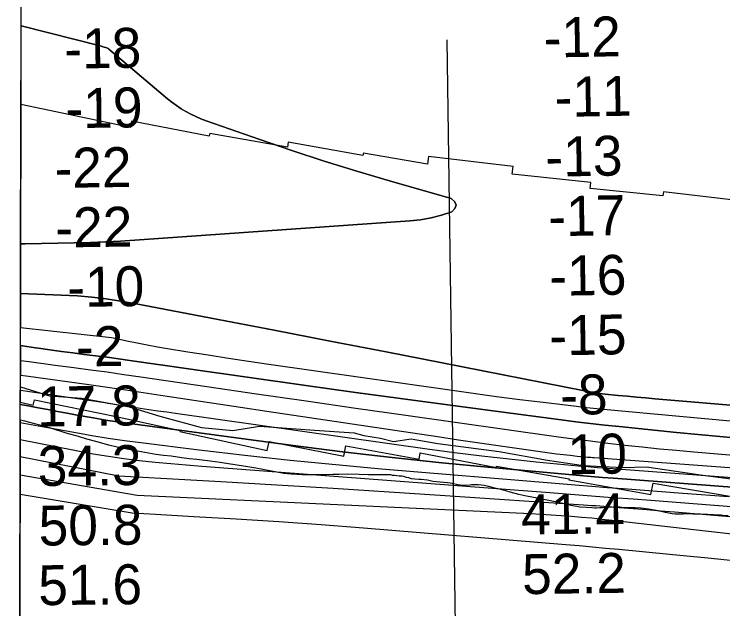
# Model space of a CAD drawing. Extents: x 3192986 to 3230865, y 867483 to 892886.
# Drawn here: x 3197187 to 3198376, y 876983 to 877980 of the extents above; entities that cross this region are included whole.
import ezdxf

# ---------------------------------------------------------------- set-up
doc = ezdxf.new("R2010")
doc.units = 0
for name, color, linetype in [('V-GRID-FRAM', 7, 'Continuous'), ('V-RIVR-EDGE', 7, 'Continuous'), ('V-RIVR-RANG', 7, 'Continuous'), ('V-RRAP-RVMT', 7, 'Continuous'), ('V-SITE-VEGE', 7, 'Continuous'), ('V-TOPO-DPTH', 7, 'Continuous'), ('V-TOPO-MAJR', 7, 'Continuous'), ('V-TOPO-MINR', 7, 'Continuous'), ('V-TOPO-WATR', 7, 'Continuous')]:
    doc.layers.add(name, color=color, linetype=linetype)

msp = doc.modelspace()

# ---------------------------------------------------------------- linework, layer by layer
at = {"layer": 'V-GRID-FRAM'}
msp.add_lwpolyline([(3197186.7, 872920.9), (3197229, 891108.8)], dxfattribs=at)
at = {"layer": 'V-RIVR-EDGE'}
msp.add_lwpolyline([(3197197, 877355.1), (3197245.7, 877339.6), (3197300, 877336.2), (3197379.6, 877321.2), (3197431.1, 877305.8), (3197501.1, 877286.5), (3197553.6, 877281.6), (3197598.4, 877288.7), (3197690.9, 877282.3), (3197757.2, 877277.8), (3197773.4, 877273.5), (3197801.5, 877268.6), (3197823.4, 877263.3), (3197853, 877268), (3197897.8, 877259.8), (3198000.8, 877246.2), (3198081.8, 877231.7), (3198142.4, 877223), (3198208.6, 877219.9), (3198248.2, 877220.8), (3198342.6, 877206.7), (3198477.1, 877189.2)], dxfattribs=at)
at = {"layer": 'V-RIVR-RANG'}
msp.add_line((3197928.1, 876917.5), (3197913.8, 877937.4), dxfattribs=at)
at = {"layer": 'V-RRAP-RVMT'}
for p, q in [((3197198.1, 877828.7), (3197196.9, 877329.4)), ((3197381.8, 877790), (3197198.1, 877828.7)), ((3197383.8, 877800.6), (3197381.8, 877790)), ((3197514, 877775.8), (3197383.8, 877800.6)), ((3197514.9, 877780.3), (3197514, 877775.8)), ((3197645.4, 877757), (3197514.9, 877780.3)), ((3197646.9, 877765.4), (3197645.4, 877757)), ((3197772.2, 877743), (3197646.9, 877765.4)), ((3197772.9, 877747.1), (3197772.2, 877743)), ((3197880.8, 877728.8), (3197772.9, 877747.1)), ((3197882.4, 877741.2), (3197880.8, 877728.8)), ((3198024.2, 877724.8), (3197882.4, 877741.2)), ((3198022.8, 877711.6), (3198024.2, 877724.8)), ((3198154.6, 877698), (3198022.8, 877711.6)), ((3198153.7, 877687.6), (3198154.6, 877698)), ((3198275.6, 877675.5), (3198153.7, 877687.6)), ((3198276.5, 877682.3), (3198275.6, 877675.5)), ((3198415.7, 877665.5), (3198276.5, 877682.3)), ((3197196.9, 877329.4), (3197218.4, 877324.4)), ((3197218.4, 877324.4), (3197220.6, 877333)), ((3197220.6, 877333), (3197357.7, 877305.4)), ((3197357.7, 877305.4), (3197465.3, 877281.8)), ((3197465.3, 877281.8), (3197465, 877280.1)), ((3197465, 877280.1), (3197611.3, 877248.4)), ((3197611.3, 877248.4), (3197614.6, 877263)), ((3197614.6, 877263), (3197740.3, 877238.9)), ((3197740.3, 877238.9), (3197743.3, 877255.8)), ((3197743.3, 877255.8), (3197866.4, 877233.4)), ((3197866.4, 877233.4), (3197868.3, 877244)), ((3197868.3, 877244), (3197996.2, 877219.7)), ((3197996.2, 877219.7), (3197996.6, 877221.8)), ((3197996.6, 877221.8), (3198118.2, 877200.8)), ((3198118.2, 877200.8), (3198117.9, 877199.1)), ((3198117.9, 877199.1), (3198255.4, 877174.3)), ((3198255.4, 877174.3), (3198259.2, 877193.5)), ((3198259.2, 877193.5), (3198388.1, 877171.8))]:
    msp.add_line(p, q, dxfattribs=at)
at = {"layer": 'V-SITE-VEGE'}
for p, q in [((3197196.8, 877299), (3197190.2, 874440.2)), ((3197204.6, 877297.4), (3197196.8, 877299)), ((3197229.8, 877290.9), (3197204.6, 877297.4)), ((3197248, 877285.5), (3197229.8, 877290.9)), ((3197273.7, 877277.5), (3197248, 877285.5)), ((3197294.4, 877271.6), (3197273.7, 877277.5)), ((3197308.9, 877267.3), (3197294.4, 877271.6)), ((3197323.8, 877263), (3197308.9, 877267.3)), ((3197345.3, 877257.3), (3197323.8, 877263)), ((3197359.8, 877254), (3197345.3, 877257.3)), ((3197373.7, 877251), (3197359.8, 877254)), ((3197393.7, 877247.1), (3197373.7, 877251)), ((3197406, 877244.8), (3197393.7, 877247.1)), ((3197424.5, 877241.7), (3197406, 877244.8)), ((3197437.2, 877239.9), (3197424.5, 877241.7)), ((3197450, 877238.4), (3197437.2, 877239.9)), ((3197468.3, 877236), (3197450, 877238.4)), ((3197480.3, 877234.3), (3197468.3, 877236)), ((3197493.5, 877233), (3197480.3, 877234.3)), ((3197515.8, 877230.3), (3197493.5, 877233)), ((3197532.6, 877228), (3197515.8, 877230.3)), ((3197550.1, 877225.4), (3197532.6, 877228)), ((3197575.8, 877221.4), (3197550.1, 877225.4)), ((3197592.1, 877218.6), (3197575.8, 877221.4)), ((3197639.6, 877209.6), (3197592.1, 877218.6)), ((3197651.8, 877208.3), (3197639.6, 877209.6)), ((3197669.9, 877207.5), (3197651.8, 877208.3)), ((3197681.6, 877207.2), (3197669.9, 877207.5)), ((3197693.7, 877207.3), (3197681.6, 877207.2)), ((3197710.5, 877207.4), (3197693.7, 877207.3)), ((3197721.5, 877208), (3197710.5, 877207.4)), ((3197731.8, 877208), (3197721.5, 877208)), ((3197746.9, 877208.5), (3197731.8, 877208)), ((3197765.7, 877208.1), (3197746.9, 877208.5)), ((3197781.5, 877207.5), (3197765.7, 877208.1)), ((3197809.8, 877207.5), (3197781.5, 877207.5)), ((3197818.8, 877207.2), (3197809.8, 877207.5)), ((3197822, 877206.2), (3197818.8, 877207.2)), ((3197825.4, 877206.1), (3197822, 877206.2)), ((3197832.9, 877205.3), (3197825.4, 877206.1)), ((3197837.3, 877205.1), (3197832.9, 877205.3)), ((3197840.8, 877204.5), (3197837.3, 877205.1)), ((3197845.4, 877203.1), (3197840.8, 877204.5)), ((3197849.3, 877202.1), (3197845.4, 877203.1)), ((3197853.5, 877200.7), (3197849.3, 877202.1)), ((3197859.4, 877200.1), (3197853.5, 877200.7)), ((3197865.9, 877199.7), (3197859.4, 877200.1)), ((3197869.9, 877199.6), (3197865.9, 877199.7)), ((3197880.4, 877198.6), (3197869.9, 877199.6)), ((3197889.3, 877196.4), (3197880.4, 877198.6)), ((3197914, 877194.1), (3197889.3, 877196.4)), ((3197918.7, 877193.3), (3197914, 877194.1)), ((3197921.7, 877192.5), (3197918.7, 877193.3)), ((3197931.6, 877190.5), (3197921.7, 877192.5)), ((3197939.1, 877189.5), (3197931.6, 877190.5)), ((3197951.4, 877190), (3197939.1, 877189.5)), ((3197954.5, 877190.4), (3197951.4, 877190)), ((3197961.5, 877190.6), (3197954.5, 877190.4)), ((3197965.6, 877190.4), (3197961.5, 877190.6)), ((3197975.7, 877189.3), (3197965.6, 877190.4)), ((3197982.8, 877187.9), (3197975.7, 877189.3)), ((3197995.7, 877184.5), (3197982.8, 877187.9)), ((3198001.8, 877183.1), (3197995.7, 877184.5)), ((3198007.5, 877181.5), (3198001.8, 877183.1)), ((3198012.1, 877180.5), (3198007.5, 877181.5)), ((3198019.4, 877178.3), (3198012.1, 877180.5)), ((3198034, 877174.3), (3198019.4, 877178.3)), ((3198043.7, 877172.1), (3198034, 877174.3)), ((3198058.3, 877169.4), (3198043.7, 877172.1)), ((3198062.7, 877168.8), (3198058.3, 877169.4)), ((3198068.8, 877167.2), (3198062.7, 877168.8)), ((3198078.3, 877165.6), (3198068.8, 877167.2)), ((3198081.7, 877164.6), (3198078.3, 877165.6)), ((3198118.4, 877156.8), (3198081.7, 877164.6)), ((3198122, 877155.7), (3198118.4, 877156.8)), ((3198127.5, 877154.7), (3198122, 877155.7)), ((3198131.1, 877154.3), (3198127.5, 877154.7)), ((3198136.2, 877153.3), (3198131.1, 877154.3)), ((3198147.5, 877152.3), (3198136.2, 877153.3)), ((3198156.6, 877151.9), (3198147.5, 877152.3)), ((3198161.3, 877151.4), (3198156.6, 877151.9)), ((3198164.5, 877151.4), (3198161.3, 877151.4)), ((3198170, 877151.8), (3198164.5, 877151.4)), ((3198174.2, 877151.8), (3198170, 877151.8)), ((3198192.4, 877153.3), (3198174.2, 877151.8)), ((3198197, 877153.3), (3198192.4, 877153.3)), ((3198200.1, 877153.5), (3198197, 877153.3)), ((3198206.9, 877152.5), (3198200.1, 877153.5)), ((3198210.8, 877152), (3198206.9, 877152.5)), ((3198229.2, 877151.8), (3198210.8, 877152)), ((3198238.5, 877151.3), (3198229.2, 877151.8)), ((3198251.6, 877149.5), (3198238.5, 877151.3)), ((3198268, 877146.7), (3198251.6, 877149.5)), ((3198279.4, 877144.3), (3198268, 877146.7)), ((3198283, 877143.3), (3198279.4, 877144.3)), ((3198291.1, 877141.8), (3198283, 877143.3)), ((3198296.4, 877141.6), (3198291.1, 877141.8)), ((3198309.5, 877141.6), (3198296.4, 877141.6)), ((3198315.2, 877141.8), (3198309.5, 877141.6)), ((3198321.8, 877141.7), (3198315.2, 877141.8)), ((3198326.1, 877141.5), (3198321.8, 877141.7)), ((3198339, 877141.5), (3198326.1, 877141.5)), ((3198350.9, 877140.6), (3198339, 877141.5)), ((3198360.7, 877140.2), (3198350.9, 877140.6)), ((3198367.5, 877139.6), (3198360.7, 877140.2)), ((3198372.8, 877139.4), (3198367.5, 877139.6)), ((3198376.2, 877138.9), (3198372.8, 877139.4)), ((3198385.5, 877138.5), (3198376.2, 877138.9))]:
    msp.add_line(p, q, dxfattribs=at)
at = {"layer": 'V-TOPO-DPTH'}
for points in [[(3197197.3, 877511.8), (3197197.5, 877594.7), (3197205, 877594.8), (3197314.6, 877597.2), (3197327.3, 877597.6), (3197340, 877598.1), (3197352.7, 877598.8), (3197365.4, 877599.6), (3197850.8, 877633.4), (3197868.8, 877635.4), (3197886.5, 877638.4), (3197904, 877643), (3197921.2, 877648.5), (3197926.7, 877654.3), (3197928.9, 877660), (3197926.3, 877665.6), (3197920.3, 877671), (3197816.6, 877700.5), (3197761.8, 877716.7), (3197707.3, 877733.5), (3197653, 877751.3), (3197599, 877769.8), (3197509, 877801.5), (3197500.2, 877804.9), (3197491.6, 877808.5), (3197483.1, 877812.6), (3197474.8, 877816.9), (3197466.8, 877821.7), (3197458.9, 877826.8), (3197451.4, 877832.4), (3197444, 877838.3), (3197345.8, 877921.7), (3197345.4, 877922), (3197343.4, 877923.4), (3197342.4, 877923.7), (3197338, 877925), (3197335.7, 877925.7), (3197333.3, 877926.3), (3197198.4, 877960.5), (3197198.8, 878149.1)], [(3197197.5, 877594.7), (3197198.4, 877960.5), (3197333.3, 877926.3), (3197335.7, 877925.7), (3197338, 877925), (3197342.4, 877923.7), (3197343.4, 877923.4), (3197345.4, 877922), (3197345.8, 877921.7), (3197444, 877838.3), (3197451.4, 877832.4), (3197458.9, 877826.8), (3197466.8, 877821.7), (3197474.8, 877816.9), (3197483.1, 877812.6), (3197491.6, 877808.5), (3197500.2, 877804.9), (3197509, 877801.5), (3197599, 877769.8), (3197653, 877751.3), (3197707.3, 877733.5), (3197761.8, 877716.7), (3197816.6, 877700.5), (3197920.3, 877671), (3197926.3, 877665.6), (3197928.9, 877660), (3197926.7, 877654.3), (3197921.2, 877648.5), (3197904, 877643), (3197886.5, 877638.4), (3197868.8, 877635.4), (3197850.8, 877633.4), (3197365.4, 877599.6), (3197352.7, 877598.8), (3197340, 877598.1), (3197327.3, 877597.6), (3197314.6, 877597.2), (3197205, 877594.8), (3197197.5, 877594.7)], [(3197197.1, 877424.1), (3197197.3, 877511.8), (3197293.2, 877507.8), (3197317.2, 877505.4), (3197341.1, 877502.4), (3197364.9, 877498.7), (3197388.7, 877494.6), (3197529.3, 877467.8), (3197623.3, 877449.8), (3197717.3, 877431.7), (3197811.2, 877413.5), (3197905.2, 877395.1), (3198144.3, 877348.1), (3198148.6, 877347.2), (3198152.9, 877346.4), (3198157.2, 877345.6), (3198161.5, 877344.9), (3198165.9, 877344.2), (3198170.2, 877343.6), (3198174.6, 877343.1), (3198178.9, 877342.6), (3198200.8, 877340.5), (3198216.1, 877339.1), (3198231.5, 877337.7), (3198246.8, 877336.4), (3198262.1, 877335), (3198737.2, 877294.9)], [(3198737.2, 877294.9), (3198262.1, 877335), (3198246.8, 877336.4), (3198231.5, 877337.7), (3198216.1, 877339.1), (3198200.8, 877340.5), (3198178.9, 877342.6), (3198174.6, 877343.1), (3198170.2, 877343.6), (3198165.9, 877344.2), (3198161.5, 877344.9), (3198157.2, 877345.6), (3198152.9, 877346.4), (3198148.6, 877347.2), (3198144.3, 877348.1), (3197905.2, 877395.1), (3197811.2, 877413.5), (3197717.3, 877431.7), (3197623.3, 877449.8), (3197529.3, 877467.8), (3197388.7, 877494.6), (3197364.9, 877498.7), (3197341.1, 877502.4), (3197317.2, 877505.4), (3197293.2, 877507.8), (3197197.3, 877511.8)], [(3198443.7, 877264.9), (3198371.2, 877271.5), (3198298.7, 877278.5), (3198202.5, 877288.3), (3198178.1, 877290.9), (3198153.8, 877293.6), (3198129.5, 877296.5), (3198105.2, 877299.5), (3197994.5, 877314), (3197914.8, 877324.5), (3197835.2, 877335.2), (3197755.6, 877346.2), (3197676.1, 877357.3), (3197380.8, 877399.2), (3197361.7, 877401.9), (3197342.6, 877404.5), (3197323.4, 877407), (3197304.3, 877409.5), (3197285.1, 877412), (3197266, 877414.5), (3197246.8, 877417.1), (3197227.7, 877419.8), (3197222.5, 877420.5), (3197200.8, 877423.6), (3197197.1, 877424.1), (3197197, 877374.4)], [(3198443.7, 877264.9), (3198371.2, 877271.5), (3198298.7, 877278.5), (3198202.5, 877288.3), (3198178.1, 877290.9), (3198153.8, 877293.6), (3198129.5, 877296.5), (3198105.2, 877299.5), (3197994.5, 877314), (3197914.8, 877324.5), (3197835.2, 877335.2), (3197755.6, 877346.2), (3197676.1, 877357.3), (3197380.8, 877399.2), (3197361.7, 877401.9), (3197342.6, 877404.5), (3197323.4, 877407), (3197304.3, 877409.5), (3197285.1, 877412), (3197266, 877414.5), (3197246.8, 877417.1), (3197227.7, 877419.8), (3197222.5, 877420.5), (3197200.8, 877423.6), (3197197.1, 877424.1)], [(3198399.5, 877186.1), (3198193, 877201.5), (3198174.1, 877203), (3198155.3, 877204.5), (3198136.4, 877206.1), (3198117.6, 877207.7), (3197988.2, 877219.4), (3197904.8, 877227.4), (3197821.4, 877236.2), (3197738.1, 877246.1), (3197654.9, 877256.7), (3197368.7, 877295), (3197356.4, 877296.7), (3197344, 877298.6), (3197331.7, 877300.6), (3197319.4, 877302.8), (3197292.3, 877307.6), (3197275.9, 877310.6), (3197259.5, 877313.7), (3197243.1, 877316.8), (3197226.7, 877319.9), (3197210.2, 877323), (3197196.9, 877325.5), (3197197, 877374.4)], [(3197197, 877374.4), (3197206.7, 877373.2), (3197312.1, 877358.9), (3197327.7, 877356.7), (3197343.2, 877354.5), (3197358.7, 877352.3), (3197374.3, 877349.9), (3197432.5, 877341.1), (3197477.1, 877334.3), (3197521.7, 877327.5), (3197566.4, 877320.8), (3197611, 877314.1), (3197897.3, 877271.4), (3197932.5, 877266.2), (3197967.7, 877261), (3198002.9, 877256), (3198038.1, 877251), (3198085.6, 877244.3), (3198097.1, 877242.8), (3198108.6, 877241.4), (3198120.1, 877240.1), (3198131.7, 877238.9), (3198149.3, 877237.2), (3198152, 877237), (3198154.7, 877236.7), (3198157.5, 877236.5), (3198160.2, 877236.3), (3198728.5, 877194.2)], [(3197197, 877374.4), (3197206.7, 877373.2), (3197312.1, 877358.9), (3197327.7, 877356.7), (3197343.2, 877354.5), (3197358.7, 877352.3), (3197374.3, 877349.9), (3197432.5, 877341.1), (3197477.1, 877334.3), (3197521.7, 877327.5), (3197566.4, 877320.8), (3197611, 877314.1), (3197897.3, 877271.4), (3197932.5, 877266.2), (3197967.7, 877261), (3198002.9, 877256), (3198038.1, 877251), (3198085.6, 877244.3), (3198097.1, 877242.8), (3198108.6, 877241.4), (3198120.1, 877240.1), (3198131.7, 877238.9), (3198149.3, 877237.2), (3198152, 877237), (3198154.7, 877236.7), (3198157.5, 877236.5), (3198160.2, 877236.3), (3198728.5, 877194.2)]]:
    msp.add_lwpolyline(points, dxfattribs=at)
at = {"layer": 'V-TOPO-MAJR'}
msp.add_lwpolyline([(3197196.7, 877238.2), (3197362.1, 877205.4), (3197533.6, 877196), (3197627.8, 877190.6), (3197722, 877185), (3197816.2, 877179), (3197910.3, 877172.8), (3198142.2, 877157.1), (3198149.1, 877156.6), (3198156.1, 877156.1), (3198163.1, 877155.6), (3198170, 877155.1), (3198202.4, 877152.6), (3198225.6, 877150.8), (3198248.8, 877149), (3198271.9, 877147.1), (3198295.1, 877145.2), (3198619.8, 877118)], dxfattribs=at)
at = {"layer": 'V-TOPO-MINR'}
for points in [[(3197198.4, 877960.5), (3197333.3, 877926.3), (3197335.7, 877925.7), (3197338, 877925), (3197342.4, 877923.7), (3197343.4, 877923.4), (3197345.4, 877922), (3197345.8, 877921.7), (3197444, 877838.3), (3197451.4, 877832.4), (3197458.9, 877826.8), (3197466.8, 877821.7), (3197474.8, 877816.9), (3197483.1, 877812.6), (3197491.6, 877808.5), (3197500.2, 877804.9), (3197509, 877801.5), (3197599, 877769.8), (3197653, 877751.3), (3197707.3, 877733.5), (3197761.8, 877716.7), (3197816.6, 877700.5), (3197920.3, 877671), (3197926.3, 877665.6), (3197928.9, 877660), (3197926.7, 877654.3), (3197921.2, 877648.5), (3197904, 877643), (3197886.5, 877638.4), (3197868.8, 877635.4), (3197850.8, 877633.4), (3197365.4, 877599.6), (3197352.7, 877598.8), (3197340, 877598.1), (3197327.3, 877597.6), (3197314.6, 877597.2), (3197205, 877594.8), (3197197.5, 877594.7)], [(3197197.3, 877511.8), (3197293.2, 877507.8), (3197317.2, 877505.4), (3197341.1, 877502.4), (3197364.9, 877498.7), (3197388.7, 877494.6), (3197529.3, 877467.8), (3197623.3, 877449.8), (3197717.3, 877431.7), (3197811.2, 877413.5), (3197905.2, 877395.1), (3198144.3, 877348.1), (3198148.6, 877347.2), (3198152.9, 877346.4), (3198157.2, 877345.6), (3198161.5, 877344.9), (3198165.9, 877344.2), (3198170.2, 877343.6), (3198174.6, 877343.1), (3198178.9, 877342.6), (3198200.8, 877340.5), (3198216.1, 877339.1), (3198231.5, 877337.7), (3198246.8, 877336.4), (3198262.1, 877335), (3198737.2, 877294.9)], [(3197197.2, 877454.6), (3197350.1, 877437.9), (3197358.2, 877436.2), (3197376, 877432.3), (3197393, 877428.7), (3197410, 877425.3), (3197427, 877422.2), (3197444.1, 877419.3), (3197478, 877413.9), (3197512.1, 877408.5), (3197546.2, 877403.2), (3197580.3, 877398.1), (3197614.4, 877393.1), (3197918, 877349.7), (3197957.1, 877344.2), (3197996.3, 877338.9), (3198035.6, 877333.9), (3198074.8, 877329), (3198130.9, 877322.3), (3198142.1, 877321), (3198153.4, 877319.7), (3198164.6, 877318.6), (3198175.8, 877317.5), (3198473.5, 877290.3)], [(3197197.1, 877424.1), (3197200.8, 877423.6), (3197222.5, 877420.5), (3197227.7, 877419.8), (3197246.8, 877417.1), (3197266, 877414.5), (3197285.1, 877412), (3197304.3, 877409.5), (3197323.4, 877407), (3197342.6, 877404.5), (3197361.7, 877401.9), (3197380.8, 877399.2), (3197676.1, 877357.3), (3197755.6, 877346.2), (3197835.2, 877335.2), (3197914.8, 877324.5), (3197994.5, 877314), (3198105.2, 877299.5), (3198129.5, 877296.5), (3198153.8, 877293.6), (3198178.1, 877290.9), (3198202.5, 877288.3), (3198298.7, 877278.5), (3198371.2, 877271.5), (3198443.7, 877264.9)], [(3197197.1, 877399.1), (3197211.7, 877397.3), (3197255.5, 877391.6), (3197286.6, 877387.5), (3197314.7, 877383.7), (3197342.9, 877379.9), (3197371, 877375.9), (3197399.1, 877371.8), (3197509.9, 877355.6), (3197593.4, 877343.4), (3197677, 877331.3), (3197760.5, 877319.3), (3197844.1, 877307.5), (3198096.8, 877271.8), (3198125.5, 877267.9), (3198154.3, 877264.1), (3198183.2, 877260.6), (3198212, 877257.2), (3198240.9, 877254.1), (3198269.8, 877251.2), (3198298.7, 877248.5), (3198327.6, 877245.9), (3198792.5, 877206.6)], [(3197197, 877349.4), (3197339.1, 877328.5), (3197341.4, 877328.1), (3197343.6, 877327.8), (3197348, 877327.1), (3197355.9, 877325.8), (3197362.1, 877324.9), (3197368.2, 877323.9), (3197374.4, 877323), (3197380.5, 877322), (3197398, 877319.4), (3197412.9, 877317.1), (3197427.8, 877314.9), (3197442.8, 877312.8), (3197457.7, 877310.7), (3197880.2, 877250.8), (3197925.8, 877244.7), (3197971.6, 877239), (3198017.4, 877233.9), (3198063.2, 877229.2), (3198133.4, 877222.6), (3198144.2, 877221.6), (3198155, 877220.6), (3198165.8, 877219.7), (3198176.6, 877218.9), (3198563.4, 877190.1)], [(3197196.9, 877325.5), (3197210.2, 877323), (3197226.7, 877319.9), (3197243.1, 877316.8), (3197259.5, 877313.7), (3197275.9, 877310.6), (3197292.3, 877307.6), (3197319.4, 877302.8), (3197331.7, 877300.6), (3197344, 877298.6), (3197356.4, 877296.7), (3197368.7, 877295), (3197654.9, 877256.7), (3197738.1, 877246.1), (3197821.4, 877236.2), (3197904.8, 877227.4), (3197988.2, 877219.4), (3198117.6, 877207.7), (3198136.4, 877206.1), (3198155.3, 877204.5), (3198174.1, 877203), (3198193, 877201.5), (3198399.5, 877186.1)], [(3197196.8, 877295.2), (3197227.5, 877289.5), (3197290.2, 877278.1), (3197317.3, 877273.4), (3197344.5, 877269), (3197371.8, 877265.1), (3197399.1, 877261.4), (3197497.2, 877249.3), (3197573.7, 877240.3), (3197650.2, 877231.9), (3197726.9, 877224.5), (3197803.6, 877217.6), (3198101.8, 877192.7), (3198128.7, 877190.5), (3198155.6, 877188.4), (3198182.4, 877186.3), (3198209.3, 877184.2), (3198309.1, 877176.7), (3198386, 877170.9)], [(3197196.8, 877266.4), (3197319, 877242.5), (3197344.9, 877238.4), (3197371, 877234.8), (3197397.1, 877231.6), (3197423.2, 877228.8), (3197449.4, 877226.2), (3197475.6, 877223.9), (3197501.8, 877221.8), (3198086, 877177.5), (3198120.9, 877174.8), (3198155.8, 877172.2), (3198190.7, 877169.5), (3198225.6, 877166.9), (3198255.6, 877164.6), (3198305.5, 877160.9), (3198355.3, 877157.1), (3198405.2, 877153.2)], [(3197196.6, 877207.1), (3197393.4, 877173.3), (3198053.7, 877142.2), (3198070.8, 877141.3), (3198088, 877140.3), (3198105.1, 877139.2), (3198122.2, 877137.9), (3198139.3, 877136.5), (3198156.4, 877135), (3198173.5, 877133.2), (3198190.6, 877131.4), (3198514.2, 877094.3)], [(3197196.6, 877174.8), (3197385, 877143.4), (3197423.9, 877141.1), (3197488.4, 877137.6), (3197559.6, 877133.5), (3197630.8, 877128.9), (3197702, 877123.8), (3197773.1, 877118.3), (3198112.9, 877090.4), (3198135.1, 877088.5), (3198157.3, 877086.6), (3198179.4, 877084.5), (3198201.6, 877082.4), (3198286.6, 877074.1), (3198351.3, 877067.8), (3198416, 877061.5)]]:
    msp.add_lwpolyline(points, dxfattribs=at)
at = {"layer": 'V-TOPO-WATR'}
msp.add_lwpolyline([(3197197, 877374.4), (3197206.7, 877373.2), (3197312.1, 877358.9), (3197327.7, 877356.7), (3197343.2, 877354.5), (3197358.7, 877352.3), (3197374.3, 877349.9), (3197432.5, 877341.1), (3197477.1, 877334.3), (3197521.7, 877327.5), (3197566.4, 877320.8), (3197611, 877314.1), (3197897.3, 877271.4), (3197932.5, 877266.2), (3197967.7, 877261), (3198002.9, 877256), (3198038.1, 877251), (3198085.6, 877244.3), (3198097.1, 877242.8), (3198108.6, 877241.4), (3198120.1, 877240.1), (3198131.7, 877238.9), (3198149.3, 877237.2), (3198152, 877237), (3198154.7, 877236.7), (3198157.5, 877236.5), (3198160.2, 877236.3), (3198728.5, 877194.2)], dxfattribs=at)

# ---------------------------------------------------------------- texts
at = {"layer": 'V-RIVR-RANG'}
for s, rotation, p in [('-12', 1.0167, (3198076.2, 877907.4)), ('-18', 0.7575, (3197271, 877888.9)), ('-11', 1.0167, (3198094.5, 877807.7)), ('-19', 0.7575, (3197273.1, 877788.9)), ('-13', 1.0167, (3198079, 877707.4)), ('-22', 0.7575, (3197254.7, 877688.7)), ('-17', 1.0167, (3198083.9, 877607.5)), ('-22', 0.7575, (3197256, 877588.7)), ('-16', 1.0167, (3198085.6, 877507.5)), ('-10', 0.7575, (3197276, 877488.9)), ('-15', 1.0167, (3198085.7, 877407.5)), ('-2', 0.7575, (3197290.8, 877389.1)), ('-8', 1.0167, (3198103.7, 877307.8)), ('17.8', 0.7575, (3197225.4, 877288.2)), ('10', 1.0167, (3198116.2, 877208)), ('34.3', 0.6183, (3197226.6, 877188.5)), ('41.4', 0.8283, (3198038.1, 877107)), ('50.8', 0.6183, (3197228, 877088.5)), ('52.2', 0.8283, (3198039.8, 877007)), ('51.6', 0.6183, (3197227.4, 876988.5))]:
    msp.add_text(s, height=67, rotation=rotation, dxfattribs=at).set_placement(p)

doc.saveas('drawing.dxf')
